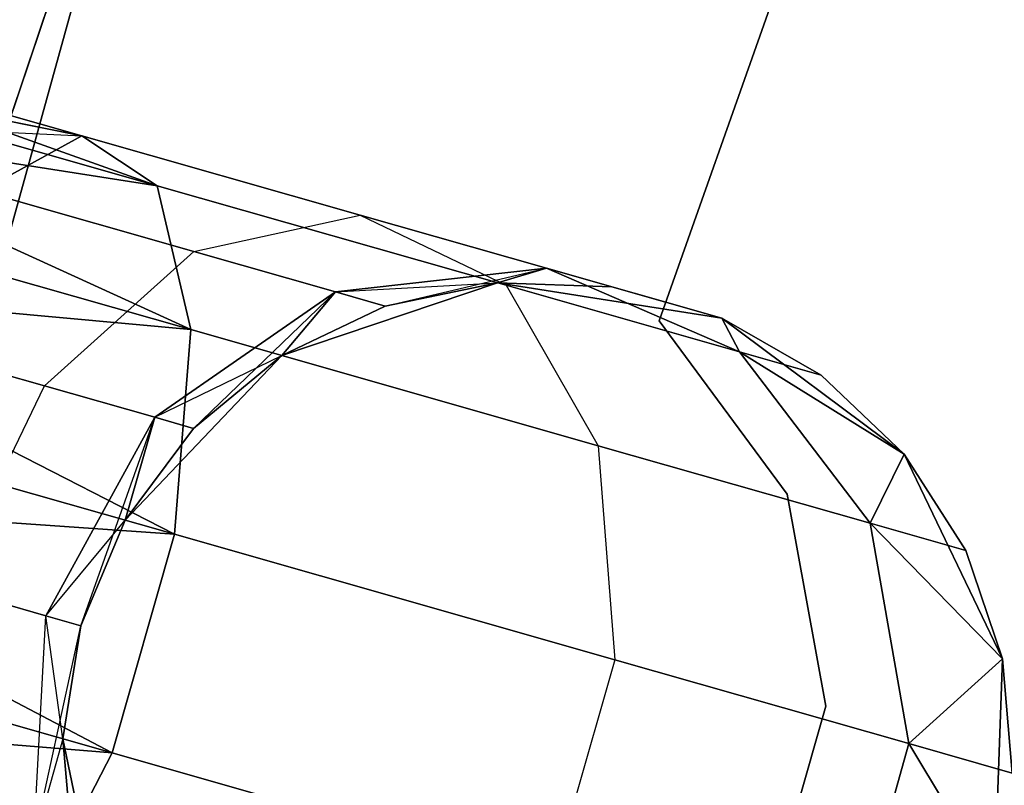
# Model space of a CAD drawing. Extents: x -91 to 91, y -91 to 262.
# Tile 284 of 480: x -59.23 to -57.16, y 16.5 to 18.11. Entities that reach past the tile are written whole.
import ezdxf

# ---------------------------------------------------------------- set-up
doc = ezdxf.new("R2010")
doc.units = 0
doc.header["$LTSCALE"] = 25.4
doc.layers.get('0').update_dxf_attribs({"linetype": 'CONTINUOUS'})

# ---------------------------------------------------------------- blocks, each defined once
blk = doc.blocks.new('ETE0_STL_1')
at = {"color": 0}
for p, q in [((-57.3385, 23.5859, 159.5), (-59.9265, 15.9, 159.5)), ((-59.9265, 15.9, 169), (-57.3385, 23.5859, 169)), ((-59.9265, 15.9, 169), (-57.3385, 23.5859, 169)), ((-57.3385, 23.5859, 159.5), (-59.9265, 15.9, 159.5)), ((-57.8856, 17.4765, 164.5076), (-56.0109, 22.7805, 164.5076)), ((-56.0109, 22.7805, 162.5076), (-57.8856, 17.4765, 162.5076)), ((-56.0109, 22.7805, 162.5076), (-57.8856, 17.4765, 162.5076)), ((-57.8856, 17.4765, 164.5076), (-56.0109, 22.7805, 164.5076)), ((-58.4985, 20.3893, 327.5076), (-60.6594, 12.5793, 327.5076)), ((-60.6594, 12.5793, 328.5076), (-58.4985, 20.3893, 328.5076)), ((-58.4985, 20.3893, 327.5076), (-60.6594, 12.5793, 327.5076)), ((-60.6594, 12.5793, 328.5076), (-58.4985, 20.3893, 328.5076)), ((-59.1011, 17.8663, 320.2712), (-59.7927, 18.0635, 320.1281)), ((-59.1011, 17.8663, 320.2712), (-59.7927, 18.0635, 319.8871)), ((-59.1011, 17.8663, 320.2712), (-59.7927, 18.0635, 320.1281)), ((-59.1011, 17.8663, 320.2712), (-59.7927, 18.0635, 319.8871)), ((-58.942, 17.7609, 319.8322), (-59.7927, 18.0635, 319.8871)), ((-58.942, 17.7609, 319.8322), (-59.7927, 18.0635, 319.8871)), ((-59.7927, 18.0635, 170.1281), (-59.1011, 17.8663, 169.744)), ((-59.7927, 18.0635, 169.8871), (-59.1011, 17.8663, 169.744)), ((-59.7927, 18.0635, 169.8871), (-59.1011, 17.8663, 169.744)), ((-59.7927, 18.0635, 170.1281), (-59.1011, 17.8663, 169.744)), ((-59.7927, 18.0635, 170.1281), (-58.942, 17.7609, 170.183)), ((-59.7927, 18.0635, 170.1281), (-58.942, 17.7609, 170.183)), ((-59.1011, 17.8663, 320.2712), (-59.8086, 18.008, 320.3622)), ((-59.1011, 17.8663, 320.2712), (-59.8086, 18.008, 320.3622)), ((-58.942, 17.7609, 319.8322), (-59.8086, 18.008, 319.653)), ((-58.942, 17.7609, 319.8322), (-59.8086, 18.008, 319.653)), ((-59.8086, 18.008, 169.653), (-59.1011, 17.8663, 169.744)), ((-59.8086, 18.008, 169.653), (-59.1011, 17.8663, 169.744)), ((-59.8086, 18.008, 170.3622), (-58.942, 17.7609, 170.183)), ((-59.8086, 18.008, 170.3622), (-58.942, 17.7609, 170.183)), ((-58.942, 17.7609, 319.8322), (-59.8393, 17.9003, 319.4395)), ((-58.942, 17.7609, 319.8322), (-59.8393, 17.9003, 319.4395)), ((-58.8716, 17.4581, 319.4683), (-59.8393, 17.9003, 319.4395)), ((-58.8716, 17.4581, 319.4683), (-59.8393, 17.9003, 319.4395)), ((-59.8393, 17.9003, 169.4395), (-59.1011, 17.8663, 169.744)), ((-59.8393, 17.9003, 169.4395), (-59.1011, 17.8663, 169.744)), ((-59.8393, 17.9003, 170.5757), (-58.942, 17.7609, 170.183)), ((-59.8393, 17.9003, 170.5757), (-58.942, 17.7609, 170.183)), ((-59.8393, 17.9003, 170.5757), (-58.8716, 17.4581, 170.5469)), ((-59.8393, 17.9003, 170.5757), (-58.8716, 17.4581, 170.5469)), ((-59.3123, 17.75, 320.6847), (-59.1011, 17.8663, 320.2712)), ((-59.3123, 17.75, 320.6847), (-59.1011, 17.8663, 320.2712)), ((-59.1011, 17.8663, 169.744), (-59.3123, 17.75, 169.3306)), ((-59.1011, 17.8663, 169.744), (-59.3123, 17.75, 169.3306)), ((-59.1011, 17.8663, 320.2712), (-58.942, 17.7609, 319.8322)), ((-58.5147, 17.6991, 320.6786), (-59.1011, 17.8663, 320.2712)), ((-58.5147, 17.6991, 320.6786), (-59.1011, 17.8663, 320.2712)), ((-59.1011, 17.8663, 320.2712), (-58.942, 17.7609, 319.8322)), ((-58.942, 17.7609, 170.183), (-59.1011, 17.8663, 169.744)), ((-59.1011, 17.8663, 169.744), (-58.5147, 17.6991, 169.3366)), ((-59.1011, 17.8663, 169.744), (-58.5147, 17.6991, 169.3366)), ((-58.942, 17.7609, 170.183), (-59.1011, 17.8663, 169.744)), ((-58.8716, 17.4581, 319.4683), (-59.8831, 17.7465, 319.2591)), ((-58.8716, 17.4581, 319.4683), (-59.8831, 17.7465, 319.2591)), ((-59.8831, 17.7465, 170.7561), (-58.8716, 17.4581, 170.5469)), ((-59.8831, 17.7465, 170.7561), (-58.8716, 17.4581, 170.5469)), ((-58.8655, 17.6226, 320.9951), (-59.3123, 17.75, 320.6847)), ((-58.8655, 17.6226, 320.9951), (-59.3123, 17.75, 320.6847)), ((-59.3123, 17.75, 169.3306), (-58.8655, 17.6226, 169.0201)), ((-59.3123, 17.75, 169.3306), (-58.8655, 17.6226, 169.0201)), ((-58.942, 17.7609, 319.8322), (-58.8716, 17.4581, 319.4683)), ((-58.2074, 17.5515, 320.3427), (-58.942, 17.7609, 319.8322)), ((-58.2074, 17.5515, 320.3427), (-58.942, 17.7609, 319.8322)), ((-58.942, 17.7609, 319.8322), (-58.8716, 17.4581, 319.4683)), ((-58.8716, 17.4581, 170.5469), (-58.942, 17.7609, 170.183)), ((-58.942, 17.7609, 170.183), (-58.2074, 17.5515, 169.6726)), ((-58.942, 17.7609, 170.183), (-58.2074, 17.5515, 169.6726)), ((-58.8716, 17.4581, 170.5469), (-58.942, 17.7609, 170.183)), ((-58.8655, 17.6226, 320.9951), (-58.5147, 17.6991, 320.6786)), ((-58.8655, 17.6226, 320.9951), (-58.5147, 17.6991, 320.6786)), ((-58.8655, 17.6226, 169.0201), (-58.5147, 17.6991, 169.3366)), ((-58.8655, 17.6226, 169.0201), (-58.5147, 17.6991, 169.3366)), ((-58.5147, 17.6991, 320.6786), (-58.2074, 17.5515, 320.3427)), ((-58.1229, 17.5874, 321.2884), (-58.5147, 17.6991, 320.6786)), ((-58.1229, 17.5874, 321.2884), (-58.5147, 17.6991, 320.6786)), ((-58.5147, 17.6991, 320.6786), (-58.2074, 17.5515, 320.3427)), ((-58.5147, 17.6991, 169.3366), (-58.1229, 17.5874, 168.7269)), ((-58.5147, 17.6991, 169.3366), (-58.1229, 17.5874, 168.7269)), ((-58.5147, 17.6991, 169.3366), (-58.2074, 17.5515, 169.6726)), ((-58.5147, 17.6991, 169.3366), (-58.2074, 17.5515, 169.6726)), ((-59.1796, 17.3396, 321.2195), (-58.8655, 17.6226, 320.9951)), ((-59.1796, 17.3396, 321.2195), (-58.8655, 17.6226, 320.9951)), ((-59.1796, 17.3396, 168.7957), (-58.8655, 17.6226, 169.0201)), ((-59.1796, 17.3396, 168.7957), (-58.8655, 17.6226, 169.0201)), ((-58.567, 17.5375, 321.4596), (-58.8655, 17.6226, 320.9951)), ((-58.567, 17.5375, 321.4596), (-58.8655, 17.6226, 320.9951)), ((-58.8655, 17.6226, 169.0201), (-58.567, 17.5375, 168.5556)), ((-58.8655, 17.6226, 169.0201), (-58.567, 17.5375, 168.5556)), ((-58.1229, 17.5874, 321.2884), (-58.567, 17.5375, 321.4596)), ((-58.1229, 17.5874, 321.2884), (-58.567, 17.5375, 321.4596)), ((-58.567, 17.5375, 168.5556), (-58.1229, 17.5874, 168.7269)), ((-58.567, 17.5375, 168.5556), (-58.1229, 17.5874, 168.7269)), ((-58.4622, 17.5077, 322.0076), (-58.1229, 17.5874, 321.2884)), ((-58.4622, 17.5077, 322.0076), (-58.1229, 17.5874, 321.2884)), ((-58.2262, 17.5569, 322.0076), (-58.1229, 17.5874, 321.2884)), ((-58.2262, 17.5569, 322.0076), (-58.1229, 17.5874, 321.2884)), ((-58.1229, 17.5874, 168.7269), (-58.2262, 17.5569, 168.0076)), ((-58.1229, 17.5874, 168.7269), (-58.2262, 17.5569, 168.0076)), ((-57.7535, 17.4821, 322.0076), (-58.1229, 17.5874, 321.2884)), ((-57.9853, 17.5482, 322.0076), (-58.1229, 17.5874, 321.2884)), ((-57.9853, 17.5482, 322.0076), (-58.1229, 17.5874, 321.2884)), ((-57.7535, 17.4821, 322.0076), (-58.1229, 17.5874, 321.2884)), ((-57.7165, 17.4116, 321.1065), (-58.1229, 17.5874, 321.2884)), ((-57.7165, 17.4116, 321.1065), (-58.1229, 17.5874, 321.2884)), ((-58.1229, 17.5874, 168.7269), (-57.9853, 17.5482, 168.0076)), ((-58.1229, 17.5874, 168.7269), (-57.7535, 17.4821, 168.0076)), ((-58.1229, 17.5874, 168.7269), (-57.9853, 17.5482, 168.0076)), ((-58.1229, 17.5874, 168.7269), (-57.7535, 17.4821, 168.0076)), ((-58.1229, 17.5874, 168.7269), (-57.7165, 17.4116, 168.9087)), ((-58.1229, 17.5874, 168.7269), (-57.7165, 17.4116, 168.9087)), ((-58.2262, 17.5569, 327.5076), (-58.6796, 17.4034, 327.5076)), ((-58.6796, 17.4034, 163.5076), (-58.2262, 17.5569, 163.5076)), ((-58.2262, 17.5569, 327.5076), (-58.6796, 17.4034, 327.5076)), ((-58.6796, 17.4034, 163.5076), (-58.2262, 17.5569, 163.5076)), ((-58.567, 17.5375, 168.5556), (-58.2262, 17.5569, 168.0076)), ((-58.567, 17.5375, 168.5556), (-58.2262, 17.5569, 168.0076)), ((-58.2262, 17.5569, 322.0076), (-58.4622, 17.5077, 322.0076)), ((-58.4622, 17.5077, 322.0076), (-58.2262, 17.5569, 327.5076)), ((-58.4622, 17.5077, 322.0076), (-58.2262, 17.5569, 327.5076)), ((-58.2262, 17.5569, 322.0076), (-58.4622, 17.5077, 322.0076)), ((-58.2262, 17.5569, 168.0076), (-58.4622, 17.5077, 168.0076)), ((-58.4622, 17.5077, 168.0076), (-58.2262, 17.5569, 163.5076)), ((-58.4622, 17.5077, 168.0076), (-58.2262, 17.5569, 163.5076)), ((-58.2262, 17.5569, 168.0076), (-58.4622, 17.5077, 168.0076)), ((-57.7535, 17.4821, 327.5076), (-58.2262, 17.5569, 327.5076)), ((-58.2262, 17.5569, 163.5076), (-57.7535, 17.4821, 163.5076)), ((-57.9853, 17.5482, 322.0076), (-58.2262, 17.5569, 327.5076)), ((-57.7535, 17.4821, 327.5076), (-58.2262, 17.5569, 327.5076)), ((-57.9853, 17.5482, 322.0076), (-58.2262, 17.5569, 322.0076)), ((-58.2262, 17.5569, 322.0076), (-58.2262, 17.5569, 327.5076)), ((-57.9853, 17.5482, 322.0076), (-58.2262, 17.5569, 327.5076)), ((-58.2262, 17.5569, 322.0076), (-58.2262, 17.5569, 327.5076)), ((-57.9853, 17.5482, 322.0076), (-58.2262, 17.5569, 322.0076)), ((-57.9853, 17.5482, 168.0076), (-58.2262, 17.5569, 168.0076)), ((-58.2262, 17.5569, 163.5076), (-57.9853, 17.5482, 168.0076)), ((-58.2262, 17.5569, 163.5076), (-57.7535, 17.4821, 163.5076)), ((-58.2262, 17.5569, 168.0076), (-58.2262, 17.5569, 163.5076)), ((-58.2262, 17.5569, 168.0076), (-58.2262, 17.5569, 163.5076)), ((-57.9853, 17.5482, 168.0076), (-58.2262, 17.5569, 168.0076)), ((-58.2262, 17.5569, 163.5076), (-57.9853, 17.5482, 168.0076)), ((-58.8716, 17.4581, 319.4683), (-59.9375, 17.5557, 319.1222)), ((-58.8716, 17.4581, 319.4683), (-59.9375, 17.5557, 319.1222)), ((-58.9059, 17.0272, 319.2628), (-59.9375, 17.5557, 319.1222)), ((-58.9059, 17.0272, 319.2628), (-59.9375, 17.5557, 319.1222)), ((-59.9375, 17.5557, 170.8931), (-58.8716, 17.4581, 170.5469)), ((-59.9375, 17.5557, 170.8931), (-58.8716, 17.4581, 170.5469)), ((-59.9375, 17.5557, 170.8931), (-58.9059, 17.0272, 170.7524)), ((-59.9375, 17.5557, 170.8931), (-58.9059, 17.0272, 170.7524)), ((-58.567, 17.5375, 321.4596), (-58.9473, 17.2734, 321.5811)), ((-58.567, 17.5375, 321.4596), (-58.9473, 17.2734, 321.5811)), ((-58.9473, 17.2734, 168.4341), (-58.567, 17.5375, 168.5556)), ((-58.9473, 17.2734, 168.4341), (-58.567, 17.5375, 168.5556)), ((-58.8657, 17.2501, 322.0076), (-58.567, 17.5375, 321.4596)), ((-58.8657, 17.2501, 322.0076), (-58.567, 17.5375, 321.4596)), ((-58.6796, 17.4034, 322.0076), (-58.567, 17.5375, 321.4596)), ((-58.6796, 17.4034, 322.0076), (-58.567, 17.5375, 321.4596)), ((-58.567, 17.5375, 168.5556), (-58.6796, 17.4034, 168.0076)), ((-58.567, 17.5375, 168.5556), (-58.6796, 17.4034, 168.0076)), ((-58.4622, 17.5077, 322.0076), (-58.567, 17.5375, 321.4596)), ((-58.4622, 17.5077, 322.0076), (-58.567, 17.5375, 321.4596)), ((-58.567, 17.5375, 168.5556), (-58.4622, 17.5077, 168.0076)), ((-58.567, 17.5375, 168.5556), (-58.4622, 17.5077, 168.0076)), ((-58.2074, 17.5515, 320.3427), (-58.0141, 17.2137, 320.0641)), ((-57.7165, 17.4116, 321.1065), (-58.2074, 17.5515, 320.3427)), ((-57.7165, 17.4116, 321.1065), (-58.2074, 17.5515, 320.3427)), ((-58.2074, 17.5515, 320.3427), (-58.0141, 17.2137, 320.0641)), ((-58.2074, 17.5515, 169.6726), (-57.7165, 17.4116, 168.9087)), ((-58.2074, 17.5515, 169.6726), (-57.7165, 17.4116, 168.9087)), ((-58.2074, 17.5515, 169.6726), (-58.0141, 17.2137, 169.9511)), ((-58.2074, 17.5515, 169.6726), (-58.0141, 17.2137, 169.9511)), ((-57.9853, 17.5482, 322.0076), (-57.7535, 17.4821, 327.5076)), ((-57.9853, 17.5482, 322.0076), (-57.7535, 17.4821, 327.5076)), ((-57.9853, 17.5482, 168.0076), (-57.7535, 17.4821, 163.5076)), ((-57.9853, 17.5482, 168.0076), (-57.7535, 17.4821, 163.5076)), ((-58.4622, 17.5077, 322.0076), (-58.6796, 17.4034, 327.5076)), ((-58.4622, 17.5077, 322.0076), (-58.6796, 17.4034, 322.0076)), ((-58.4622, 17.5077, 322.0076), (-58.6796, 17.4034, 327.5076)), ((-58.4622, 17.5077, 322.0076), (-58.6796, 17.4034, 322.0076)), ((-58.4622, 17.5077, 168.0076), (-58.6796, 17.4034, 168.0076)), ((-58.6796, 17.4034, 163.5076), (-58.4622, 17.5077, 168.0076)), ((-58.4622, 17.5077, 168.0076), (-58.6796, 17.4034, 168.0076)), ((-58.6796, 17.4034, 163.5076), (-58.4622, 17.5077, 168.0076)), ((-57.6158, 17.1119, 164.5076), (-57.8856, 17.4765, 164.5076)), ((-57.8856, 17.4765, 164.5076), (-57.8856, 17.4765, 162.5076)), ((-57.8856, 17.4765, 162.5076), (-57.6158, 17.1119, 162.5076)), ((-57.8856, 17.4765, 164.5076), (-57.8856, 17.4765, 162.5076)), ((-57.8856, 17.4765, 162.5076), (-57.6158, 17.1119, 162.5076)), ((-57.6158, 17.1119, 164.5076), (-57.8856, 17.4765, 164.5076)), ((-57.3696, 17.1961, 327.5076), (-57.7535, 17.4821, 327.5076)), ((-57.7535, 17.4821, 163.5076), (-57.3696, 17.1961, 163.5076)), ((-57.5442, 17.3624, 322.0076), (-57.7535, 17.4821, 327.5076)), ((-57.3696, 17.1961, 327.5076), (-57.7535, 17.4821, 327.5076)), ((-57.5442, 17.3624, 322.0076), (-57.7535, 17.4821, 322.0076)), ((-57.7535, 17.4821, 322.0076), (-57.7535, 17.4821, 327.5076)), ((-57.5442, 17.3624, 322.0076), (-57.7535, 17.4821, 327.5076)), ((-57.7535, 17.4821, 322.0076), (-57.7535, 17.4821, 327.5076)), ((-57.7535, 17.4821, 322.0076), (-57.7165, 17.4116, 321.1065)), ((-57.5442, 17.3624, 322.0076), (-57.7535, 17.4821, 322.0076)), ((-57.7535, 17.4821, 322.0076), (-57.7165, 17.4116, 321.1065)), ((-57.7535, 17.4821, 168.0076), (-57.7535, 17.4821, 163.5076)), ((-57.7165, 17.4116, 168.9087), (-57.7535, 17.4821, 168.0076)), ((-57.7165, 17.4116, 168.9087), (-57.7535, 17.4821, 168.0076)), ((-57.5442, 17.3624, 168.0076), (-57.7535, 17.4821, 168.0076)), ((-57.7535, 17.4821, 163.5076), (-57.5442, 17.3624, 168.0076)), ((-57.7535, 17.4821, 163.5076), (-57.3696, 17.1961, 163.5076)), ((-57.7535, 17.4821, 168.0076), (-57.7535, 17.4821, 163.5076)), ((-57.5442, 17.3624, 168.0076), (-57.7535, 17.4821, 168.0076)), ((-57.7535, 17.4821, 163.5076), (-57.5442, 17.3624, 168.0076)), ((-58.8716, 17.4581, 319.4683), (-58.9059, 17.0272, 319.2628)), ((-58.8716, 17.4581, 319.4683), (-58.9059, 17.0272, 319.2628)), ((-58.9059, 17.0272, 170.7524), (-58.8716, 17.4581, 170.5469)), ((-58.9059, 17.0272, 170.7524), (-58.8716, 17.4581, 170.5469)), ((-58.0141, 17.2137, 320.0641), (-58.8716, 17.4581, 319.4683)), ((-58.0141, 17.2137, 320.0641), (-58.8716, 17.4581, 319.4683)), ((-58.8716, 17.4581, 170.5469), (-58.0141, 17.2137, 169.9511)), ((-58.8716, 17.4581, 170.5469), (-58.0141, 17.2137, 169.9511)), ((-59.1796, 17.3396, 321.2195), (-59.5273, 17.4388, 320.9779)), ((-59.1796, 17.3396, 321.2195), (-59.5273, 17.4388, 320.9779)), ((-59.5273, 17.4388, 169.0373), (-59.1796, 17.3396, 168.7957)), ((-59.5273, 17.4388, 169.0373), (-59.1796, 17.3396, 168.7957)), ((-57.5442, 17.3624, 322.0076), (-57.7165, 17.4116, 321.1065)), ((-57.5442, 17.3624, 322.0076), (-57.7165, 17.4116, 321.1065)), ((-57.3696, 17.1961, 322.0076), (-57.7165, 17.4116, 321.1065)), ((-57.3696, 17.1961, 322.0076), (-57.7165, 17.4116, 321.1065)), ((-57.4411, 17.0503, 320.9558), (-57.7165, 17.4116, 321.1065)), ((-57.4411, 17.0503, 320.9558), (-57.7165, 17.4116, 321.1065)), ((-57.7165, 17.4116, 168.9087), (-57.5442, 17.3624, 168.0076)), ((-57.7165, 17.4116, 168.9087), (-57.5442, 17.3624, 168.0076)), ((-57.7165, 17.4116, 168.9087), (-57.3696, 17.1961, 168.0076)), ((-57.7165, 17.4116, 168.9087), (-57.3696, 17.1961, 168.0076)), ((-57.7165, 17.4116, 168.9087), (-57.4411, 17.0503, 169.0594)), ((-57.7165, 17.4116, 168.9087), (-57.4411, 17.0503, 169.0594)), ((-58.6796, 17.4034, 327.5076), (-59.0097, 17.0568, 327.5076)), ((-59.0097, 17.0568, 163.5076), (-58.6796, 17.4034, 163.5076)), ((-58.6796, 17.4034, 327.5076), (-59.0097, 17.0568, 327.5076)), ((-59.0097, 17.0568, 163.5076), (-58.6796, 17.4034, 163.5076)), ((-58.9473, 17.2734, 168.4341), (-58.6796, 17.4034, 168.0076)), ((-58.9473, 17.2734, 168.4341), (-58.6796, 17.4034, 168.0076)), ((-58.6796, 17.4034, 322.0076), (-58.8657, 17.2501, 322.0076)), ((-58.8657, 17.2501, 322.0076), (-58.6796, 17.4034, 327.5076)), ((-58.8657, 17.2501, 322.0076), (-58.6796, 17.4034, 327.5076)), ((-58.6796, 17.4034, 322.0076), (-58.8657, 17.2501, 322.0076)), ((-58.6796, 17.4034, 168.0076), (-58.8657, 17.2501, 168.0076)), ((-58.8657, 17.2501, 168.0076), (-58.6796, 17.4034, 163.5076)), ((-58.8657, 17.2501, 168.0076), (-58.6796, 17.4034, 163.5076)), ((-58.6796, 17.4034, 168.0076), (-58.8657, 17.2501, 168.0076)), ((-58.6796, 17.4034, 322.0076), (-58.6796, 17.4034, 327.5076)), ((-58.6796, 17.4034, 322.0076), (-58.6796, 17.4034, 327.5076)), ((-58.6796, 17.4034, 168.0076), (-58.6796, 17.4034, 163.5076)), ((-58.6796, 17.4034, 168.0076), (-58.6796, 17.4034, 163.5076)), ((-57.3696, 17.1961, 322.0076), (-57.5442, 17.3624, 322.0076)), ((-57.5442, 17.3624, 322.0076), (-57.3696, 17.1961, 327.5076)), ((-57.5442, 17.3624, 322.0076), (-57.3696, 17.1961, 327.5076)), ((-57.3696, 17.1961, 322.0076), (-57.5442, 17.3624, 322.0076)), ((-57.3696, 17.1961, 168.0076), (-57.5442, 17.3624, 168.0076)), ((-57.5442, 17.3624, 168.0076), (-57.3696, 17.1961, 163.5076)), ((-57.5442, 17.3624, 168.0076), (-57.3696, 17.1961, 163.5076)), ((-57.3696, 17.1961, 168.0076), (-57.5442, 17.3624, 168.0076)), ((-58.9059, 17.0272, 319.2628), (-59.9993, 17.339, 319.0367)), ((-58.9059, 17.0272, 319.2628), (-59.9993, 17.339, 319.0367)), ((-59.9993, 17.339, 170.9785), (-58.9059, 17.0272, 170.7524)), ((-59.9993, 17.339, 170.9785), (-58.9059, 17.0272, 170.7524)), ((-59.3849, 16.9149, 321.3005), (-59.1796, 17.3396, 321.2195)), ((-59.3849, 16.9149, 321.3005), (-59.1796, 17.3396, 321.2195)), ((-59.3849, 16.9149, 168.7147), (-59.1796, 17.3396, 168.7957)), ((-59.3849, 16.9149, 168.7147), (-59.1796, 17.3396, 168.7957)), ((-58.9473, 17.2734, 321.5811), (-59.1796, 17.3396, 321.2195)), ((-58.9473, 17.2734, 321.5811), (-59.1796, 17.3396, 321.2195)), ((-59.1796, 17.3396, 168.7957), (-58.9473, 17.2734, 168.4341)), ((-59.1796, 17.3396, 168.7957), (-58.9473, 17.2734, 168.4341)), ((-58.9473, 17.2734, 321.5811), (-59.1764, 16.8555, 321.6249)), ((-58.9473, 17.2734, 321.5811), (-59.1764, 16.8555, 321.6249)), ((-59.1764, 16.8555, 168.3903), (-58.9473, 17.2734, 168.4341)), ((-59.1764, 16.8555, 168.3903), (-58.9473, 17.2734, 168.4341)), ((-59.1032, 16.8346, 322.0076), (-58.9473, 17.2734, 321.5811)), ((-59.1032, 16.8346, 322.0076), (-58.9473, 17.2734, 321.5811)), ((-59.0097, 17.0568, 322.0076), (-58.9473, 17.2734, 321.5811)), ((-59.0097, 17.0568, 322.0076), (-58.9473, 17.2734, 321.5811)), ((-58.9473, 17.2734, 168.4341), (-59.0097, 17.0568, 168.0076)), ((-58.9473, 17.2734, 168.4341), (-59.0097, 17.0568, 168.0076)), ((-58.8657, 17.2501, 322.0076), (-58.9473, 17.2734, 321.5811)), ((-58.8657, 17.2501, 322.0076), (-58.9473, 17.2734, 321.5811)), ((-58.9473, 17.2734, 168.4341), (-58.8657, 17.2501, 168.0076)), ((-58.9473, 17.2734, 168.4341), (-58.8657, 17.2501, 168.0076)), ((-58.8657, 17.2501, 322.0076), (-59.0097, 17.0568, 327.5076)), ((-58.8657, 17.2501, 322.0076), (-59.0097, 17.0568, 327.5076)), ((-58.8657, 17.2501, 322.0076), (-59.0097, 17.0568, 322.0076)), ((-58.8657, 17.2501, 322.0076), (-59.0097, 17.0568, 322.0076)), ((-58.8657, 17.2501, 168.0076), (-59.0097, 17.0568, 168.0076)), ((-59.0097, 17.0568, 163.5076), (-58.8657, 17.2501, 168.0076)), ((-58.8657, 17.2501, 168.0076), (-59.0097, 17.0568, 168.0076)), ((-59.0097, 17.0568, 163.5076), (-58.8657, 17.2501, 168.0076)), ((-58.0141, 17.2137, 320.0641), (-57.979, 16.763, 319.9068)), ((-57.4411, 17.0503, 320.9558), (-58.0141, 17.2137, 320.0641)), ((-57.4411, 17.0503, 320.9558), (-58.0141, 17.2137, 320.0641)), ((-58.0141, 17.2137, 320.0641), (-57.979, 16.763, 319.9068)), ((-58.0141, 17.2137, 169.9511), (-57.4411, 17.0503, 169.0594)), ((-58.0141, 17.2137, 169.9511), (-57.4411, 17.0503, 169.0594)), ((-58.0141, 17.2137, 169.9511), (-57.979, 16.763, 170.1084)), ((-58.0141, 17.2137, 169.9511), (-57.979, 16.763, 170.1084)), ((-57.3696, 17.1961, 322.0076), (-57.4411, 17.0503, 320.9558)), ((-57.3696, 17.1961, 322.0076), (-57.4411, 17.0503, 320.9558)), ((-57.4411, 17.0503, 169.0594), (-57.3696, 17.1961, 168.0076)), ((-57.4411, 17.0503, 169.0594), (-57.3696, 17.1961, 168.0076)), ((-57.1626, 16.7646, 327.5076), (-57.3696, 17.1961, 327.5076)), ((-57.3696, 17.1961, 163.5076), (-57.1626, 16.7646, 163.5076)), ((-57.2399, 16.9929, 322.0076), (-57.3696, 17.1961, 327.5076)), ((-57.1626, 16.7646, 327.5076), (-57.3696, 17.1961, 327.5076)), ((-57.2399, 16.9929, 322.0076), (-57.3696, 17.1961, 322.0076)), ((-57.3696, 17.1961, 322.0076), (-57.3696, 17.1961, 327.5076)), ((-57.2399, 16.9929, 322.0076), (-57.3696, 17.1961, 327.5076)), ((-57.3696, 17.1961, 322.0076), (-57.3696, 17.1961, 327.5076)), ((-57.2399, 16.9929, 322.0076), (-57.3696, 17.1961, 322.0076)), ((-57.2399, 16.9929, 168.0076), (-57.3696, 17.1961, 168.0076)), ((-57.3696, 17.1961, 163.5076), (-57.2399, 16.9929, 168.0076)), ((-57.3696, 17.1961, 163.5076), (-57.1626, 16.7646, 163.5076)), ((-57.3696, 17.1961, 168.0076), (-57.3696, 17.1961, 163.5076)), ((-57.3696, 17.1961, 168.0076), (-57.3696, 17.1961, 163.5076)), ((-57.2399, 16.9929, 168.0076), (-57.3696, 17.1961, 168.0076)), ((-57.3696, 17.1961, 163.5076), (-57.2399, 16.9929, 168.0076)), ((-58.9059, 17.0272, 319.2628), (-60.0649, 17.1088, 319.0076)), ((-58.9059, 17.0272, 319.2628), (-60.0649, 17.1088, 319.0076)), ((-59.0372, 16.5669, 319.2628), (-60.0649, 17.1088, 319.0076)), ((-59.0372, 16.5669, 319.2628), (-60.0649, 17.1088, 319.0076)), ((-60.0649, 17.1088, 171.0076), (-58.9059, 17.0272, 170.7524)), ((-60.0649, 17.1088, 171.0076), (-58.9059, 17.0272, 170.7524)), ((-60.0649, 17.1088, 171.0076), (-59.0372, 16.5669, 170.7524)), ((-60.0649, 17.1088, 171.0076), (-59.0372, 16.5669, 170.7524)), ((-57.5348, 16.6655, 164.5076), (-57.6158, 17.1119, 164.5076)), ((-57.6158, 17.1119, 164.5076), (-57.6158, 17.1119, 162.5076)), ((-57.6158, 17.1119, 162.5076), (-57.5348, 16.6655, 162.5076)), ((-57.6158, 17.1119, 164.5076), (-57.6158, 17.1119, 162.5076)), ((-57.6158, 17.1119, 162.5076), (-57.5348, 16.6655, 162.5076)), ((-57.5348, 16.6655, 164.5076), (-57.6158, 17.1119, 164.5076)), ((-59.1764, 16.8555, 168.3903), (-59.0097, 17.0568, 168.0076)), ((-59.1764, 16.8555, 168.3903), (-59.0097, 17.0568, 168.0076)), ((-59.0097, 17.0568, 327.5076), (-59.1032, 16.8346, 327.5076)), ((-59.1032, 16.8346, 163.5076), (-59.0097, 17.0568, 163.5076)), ((-59.0097, 17.0568, 322.0076), (-59.1032, 16.8346, 322.0076)), ((-59.0097, 17.0568, 327.5076), (-59.1032, 16.8346, 327.5076)), ((-59.0097, 17.0568, 322.0076), (-59.1032, 16.8346, 322.0076)), ((-59.0097, 17.0568, 168.0076), (-59.1032, 16.8346, 168.0076)), ((-59.0097, 17.0568, 168.0076), (-59.1032, 16.8346, 168.0076)), ((-59.1032, 16.8346, 163.5076), (-59.0097, 17.0568, 163.5076)), ((-59.0097, 17.0568, 322.0076), (-59.0097, 17.0568, 327.5076)), ((-59.0097, 17.0568, 322.0076), (-59.0097, 17.0568, 327.5076)), ((-59.0097, 17.0568, 168.0076), (-59.0097, 17.0568, 163.5076)), ((-59.0097, 17.0568, 168.0076), (-59.0097, 17.0568, 163.5076)), ((-57.2399, 16.9929, 322.0076), (-57.4411, 17.0503, 320.9558)), ((-57.2399, 16.9929, 322.0076), (-57.4411, 17.0503, 320.9558)), ((-57.1626, 16.7646, 322.0076), (-57.4411, 17.0503, 320.9558)), ((-57.1626, 16.7646, 322.0076), (-57.4411, 17.0503, 320.9558)), ((-57.3597, 16.5864, 320.8707), (-57.4411, 17.0503, 320.9558)), ((-57.3597, 16.5864, 320.8707), (-57.4411, 17.0503, 320.9558)), ((-57.4411, 17.0503, 169.0594), (-57.2399, 16.9929, 168.0076)), ((-57.4411, 17.0503, 169.0594), (-57.2399, 16.9929, 168.0076)), ((-57.4411, 17.0503, 169.0594), (-57.1626, 16.7646, 168.0076)), ((-57.4411, 17.0503, 169.0594), (-57.1626, 16.7646, 168.0076)), ((-57.4411, 17.0503, 169.0594), (-57.3597, 16.5864, 169.1445)), ((-57.4411, 17.0503, 169.0594), (-57.3597, 16.5864, 169.1445)), ((-58.9059, 17.0272, 319.2628), (-59.0372, 16.5669, 319.2628)), ((-58.9059, 17.0272, 319.2628), (-59.0372, 16.5669, 319.2628)), ((-59.0372, 16.5669, 170.7524), (-58.9059, 17.0272, 170.7524)), ((-59.0372, 16.5669, 170.7524), (-58.9059, 17.0272, 170.7524)), ((-57.979, 16.763, 319.9068), (-58.9059, 17.0272, 319.2628)), ((-57.979, 16.763, 319.9068), (-58.9059, 17.0272, 319.2628)), ((-58.9059, 17.0272, 170.7524), (-57.979, 16.763, 170.1084)), ((-58.9059, 17.0272, 170.7524), (-57.979, 16.763, 170.1084)), ((-57.1626, 16.7646, 322.0076), (-57.2399, 16.9929, 322.0076)), ((-57.2399, 16.9929, 322.0076), (-57.1626, 16.7646, 327.5076)), ((-57.2399, 16.9929, 322.0076), (-57.1626, 16.7646, 327.5076)), ((-57.1626, 16.7646, 322.0076), (-57.2399, 16.9929, 322.0076)), ((-57.1626, 16.7646, 168.0076), (-57.2399, 16.9929, 168.0076)), ((-57.2399, 16.9929, 168.0076), (-57.1626, 16.7646, 163.5076)), ((-57.2399, 16.9929, 168.0076), (-57.1626, 16.7646, 163.5076)), ((-57.1626, 16.7646, 168.0076), (-57.2399, 16.9929, 168.0076)), ((-59.3849, 16.9149, 321.3005), (-59.1764, 16.8555, 321.6249)), ((-59.3849, 16.9149, 321.3005), (-59.1764, 16.8555, 321.6249)), ((-59.1764, 16.8555, 168.3903), (-59.3849, 16.9149, 168.7147)), ((-59.1764, 16.8555, 168.3903), (-59.3849, 16.9149, 168.7147)), ((-59.0372, 16.5669, 319.2628), (-60.1305, 16.8787, 319.0367)), ((-59.0372, 16.5669, 319.2628), (-60.1305, 16.8787, 319.0367)), ((-60.1305, 16.8787, 170.9785), (-59.0372, 16.5669, 170.7524)), ((-60.1305, 16.8787, 170.9785), (-59.0372, 16.5669, 170.7524)), ((-59.2021, 16.3796, 321.5811), (-59.1764, 16.8555, 321.6249)), ((-59.2021, 16.3796, 321.5811), (-59.1764, 16.8555, 321.6249)), ((-59.2021, 16.3796, 168.4341), (-59.1764, 16.8555, 168.3903)), ((-59.2021, 16.3796, 168.4341), (-59.1764, 16.8555, 168.3903)), ((-59.1764, 16.8555, 321.6249), (-59.1032, 16.8346, 322.0076)), ((-59.1409, 16.5965, 322.0076), (-59.1764, 16.8555, 321.6249)), ((-59.1409, 16.5965, 322.0076), (-59.1764, 16.8555, 321.6249)), ((-59.1764, 16.8555, 321.6249), (-59.1032, 16.8346, 322.0076)), ((-59.1032, 16.8346, 168.0076), (-59.1764, 16.8555, 168.3903)), ((-59.1032, 16.8346, 168.0076), (-59.1764, 16.8555, 168.3903)), ((-59.2021, 16.3796, 168.4341), (-59.1032, 16.8346, 168.0076)), ((-59.2021, 16.3796, 168.4341), (-59.1032, 16.8346, 168.0076)), ((-59.1032, 16.8346, 327.5076), (-59.1409, 16.5965, 327.5076)), ((-59.1409, 16.5965, 163.5076), (-59.1032, 16.8346, 163.5076)), ((-59.1032, 16.8346, 322.0076), (-59.1409, 16.5965, 322.0076)), ((-59.1032, 16.8346, 327.5076), (-59.1409, 16.5965, 327.5076)), ((-59.1032, 16.8346, 322.0076), (-59.1409, 16.5965, 322.0076)), ((-59.1032, 16.8346, 168.0076), (-59.1409, 16.5965, 168.0076)), ((-59.1032, 16.8346, 168.0076), (-59.1409, 16.5965, 168.0076)), ((-59.1409, 16.5965, 163.5076), (-59.1032, 16.8346, 163.5076)), ((-59.1032, 16.8346, 322.0076), (-59.1032, 16.8346, 327.5076)), ((-59.1032, 16.8346, 322.0076), (-59.1032, 16.8346, 327.5076)), ((-59.1032, 16.8346, 168.0076), (-59.1032, 16.8346, 163.5076)), ((-59.1032, 16.8346, 168.0076), (-59.1032, 16.8346, 163.5076)), ((-57.979, 16.763, 319.9068), (-58.1103, 16.3027, 319.9068)), ((-57.979, 16.763, 319.9068), (-58.1103, 16.3027, 319.9068)), ((-57.979, 16.763, 170.1084), (-58.1103, 16.3027, 170.1084)), ((-57.979, 16.763, 170.1084), (-58.1103, 16.3027, 170.1084)), ((-57.3597, 16.5864, 320.8707), (-57.979, 16.763, 319.9068)), ((-57.3597, 16.5864, 320.8707), (-57.979, 16.763, 319.9068)), ((-57.979, 16.763, 170.1084), (-57.3597, 16.5864, 169.1445)), ((-57.979, 16.763, 170.1084), (-57.3597, 16.5864, 169.1445)), ((-57.1626, 16.7646, 322.0076), (-57.3597, 16.5864, 320.8707)), ((-57.1626, 16.7646, 322.0076), (-57.3597, 16.5864, 320.8707)), ((-57.3597, 16.5864, 169.1445), (-57.1626, 16.7646, 168.0076)), ((-57.3597, 16.5864, 169.1445), (-57.1626, 16.7646, 168.0076)), ((-57.1799, 16.2863, 327.5076), (-57.1626, 16.7646, 327.5076)), ((-57.1626, 16.7646, 163.5076), (-57.1799, 16.2863, 163.5076)), ((-57.1799, 16.2863, 327.5076), (-57.1626, 16.7646, 327.5076)), ((-57.1626, 16.7646, 163.5076), (-57.1799, 16.2863, 163.5076)), ((-57.1422, 16.5244, 322.0076), (-57.1626, 16.7646, 327.5076)), ((-57.1422, 16.5244, 322.0076), (-57.1626, 16.7646, 322.0076)), ((-57.1626, 16.7646, 322.0076), (-57.1626, 16.7646, 327.5076)), ((-57.1422, 16.5244, 322.0076), (-57.1626, 16.7646, 327.5076)), ((-57.1626, 16.7646, 322.0076), (-57.1626, 16.7646, 327.5076)), ((-57.1422, 16.5244, 322.0076), (-57.1626, 16.7646, 322.0076)), ((-57.1422, 16.5244, 168.0076), (-57.1626, 16.7646, 168.0076)), ((-57.1626, 16.7646, 163.5076), (-57.1422, 16.5244, 168.0076)), ((-57.1626, 16.7646, 168.0076), (-57.1626, 16.7646, 163.5076)), ((-57.1626, 16.7646, 168.0076), (-57.1626, 16.7646, 163.5076)), ((-57.1422, 16.5244, 168.0076), (-57.1626, 16.7646, 168.0076)), ((-57.1626, 16.7646, 163.5076), (-57.1422, 16.5244, 168.0076)), ((-57.6594, 16.2293, 164.5076), (-57.5348, 16.6655, 164.5076)), ((-57.5348, 16.6655, 162.5076), (-57.6594, 16.2293, 162.5076)), ((-57.5348, 16.6655, 162.5076), (-57.6594, 16.2293, 162.5076)), ((-57.6594, 16.2293, 164.5076), (-57.5348, 16.6655, 164.5076)), ((-57.5348, 16.6655, 164.5076), (-57.5348, 16.6655, 162.5076)), ((-57.5348, 16.6655, 164.5076), (-57.5348, 16.6655, 162.5076)), ((-59.0372, 16.5669, 319.2628), (-60.1923, 16.6619, 319.1222)), ((-59.0372, 16.5669, 319.2628), (-60.1923, 16.6619, 319.1222)), ((-60.1923, 16.6619, 170.8931), (-59.0372, 16.5669, 170.7524)), ((-60.1923, 16.6619, 170.8931), (-59.0372, 16.5669, 170.7524)), ((-59.1409, 16.5965, 322.0076), (-59.2021, 16.3796, 321.5811)), ((-59.1409, 16.5965, 322.0076), (-59.2021, 16.3796, 321.5811)), ((-59.1409, 16.5965, 168.0076), (-59.2021, 16.3796, 168.4341)), ((-59.1409, 16.5965, 168.0076), (-59.2021, 16.3796, 168.4341)), ((-59.1409, 16.5965, 327.5076), (-59.0432, 16.128, 327.5076)), ((-59.0432, 16.128, 163.5076), (-59.1409, 16.5965, 163.5076)), ((-59.1409, 16.5965, 322.0076), (-59.1409, 16.5965, 327.5076)), ((-59.1409, 16.5965, 322.0076), (-59.1409, 16.5965, 327.5076)), ((-59.1409, 16.5965, 322.0076), (-59.1205, 16.3563, 322.0076)), ((-59.1205, 16.3563, 322.0076), (-59.1409, 16.5965, 327.5076)), ((-59.1205, 16.3563, 322.0076), (-59.1409, 16.5965, 327.5076)), ((-59.1409, 16.5965, 327.5076), (-59.0432, 16.128, 327.5076)), ((-59.1409, 16.5965, 322.0076), (-59.1205, 16.3563, 322.0076)), ((-59.1409, 16.5965, 168.0076), (-59.1205, 16.3563, 168.0076)), ((-59.1205, 16.3563, 168.0076), (-59.1409, 16.5965, 163.5076)), ((-59.0432, 16.128, 163.5076), (-59.1409, 16.5965, 163.5076)), ((-59.1205, 16.3563, 168.0076), (-59.1409, 16.5965, 163.5076)), ((-59.1409, 16.5965, 168.0076), (-59.1205, 16.3563, 168.0076)), ((-59.1409, 16.5965, 168.0076), (-59.1409, 16.5965, 163.5076)), ((-59.1409, 16.5965, 168.0076), (-59.1409, 16.5965, 163.5076)), ((-57.4909, 16.1261, 320.8707), (-57.3597, 16.5864, 320.8707)), ((-57.4909, 16.1261, 320.8707), (-57.3597, 16.5864, 320.8707)), ((-57.3597, 16.5864, 169.1445), (-57.4909, 16.1261, 169.1445)), ((-57.3597, 16.5864, 169.1445), (-57.4909, 16.1261, 169.1445)), ((-57.1422, 16.5244, 322.0076), (-57.3597, 16.5864, 320.8707)), ((-57.1422, 16.5244, 322.0076), (-57.3597, 16.5864, 320.8707)), ((-57.1799, 16.2863, 322.0076), (-57.3597, 16.5864, 320.8707)), ((-57.1799, 16.2863, 322.0076), (-57.3597, 16.5864, 320.8707)), ((-57.3597, 16.5864, 169.1445), (-57.1422, 16.5244, 168.0076)), ((-57.3597, 16.5864, 169.1445), (-57.1422, 16.5244, 168.0076)), ((-57.3597, 16.5864, 169.1445), (-57.1799, 16.2863, 168.0076)), ((-57.3597, 16.5864, 169.1445), (-57.1799, 16.2863, 168.0076)), ((-59.0372, 16.5669, 319.2628), (-59.2352, 16.1827, 319.4683)), ((-59.0372, 16.5669, 319.2628), (-59.2352, 16.1827, 319.4683)), ((-59.2352, 16.1827, 170.5469), (-59.0372, 16.5669, 170.7524)), ((-59.2352, 16.1827, 170.5469), (-59.0372, 16.5669, 170.7524)), ((-58.1103, 16.3027, 319.9068), (-59.0372, 16.5669, 319.2628)), ((-58.1103, 16.3027, 319.9068), (-59.0372, 16.5669, 319.2628)), ((-59.0372, 16.5669, 170.7524), (-58.1103, 16.3027, 170.1084)), ((-59.0372, 16.5669, 170.7524), (-58.1103, 16.3027, 170.1084))]:
    blk.add_line(p, q, dxfattribs=at)

msp = doc.modelspace()

# ---------------------------------------------------------------- block references
at = {"color": 253}
msp.add_blockref('ETE0_STL_1', (0, 0), dxfattribs=at)

doc.saveas('drawing.dxf')
